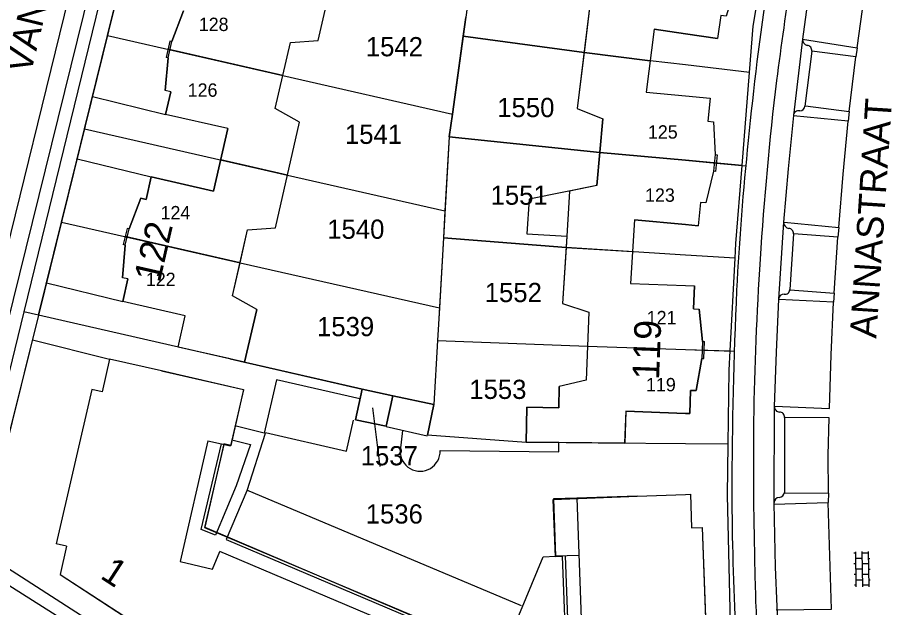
# Model space of a CAD drawing. Extents: x 148816 to 151297, y 399515 to 402500.
# Drawn here: x 149937.4 to 150019.3, y 400300.6 to 400355.9 of the extents above; entities that cross this region are included whole.
import ezdxf

# ---------------------------------------------------------------- set-up
doc = ezdxf.new("R2010")
doc.units = 0
for name, color, linetype in [('B01 Hoofdgebouw  [T] Norm', 7, 'Continuous'), ('B01 Hoofdgebouw secundair [T] Gem', 7, 'Continuous'), ('B01 hoofgebouw', 7, 'Continuous'), ('B07 Tussenmuur  [D] Norm', 7, 'Continuous'), ('B07 Tussenmuur  [T] Norm', 7, 'Continuous'), ('G01 perceelsgrens', 7, 'Continuous'), ('S02 Open verharding  Norm', 7, 'Continuous'), ('T04 Haag heg  [D] Gem', 7, 'Continuous'), ('V00 Kant verharding algemeen  [T] Norm', 7, 'Continuous'), ('V00 Kant verharding algemeen secundair  [T] Gem', 7, 'Continuous'), ('V00 Kant verharding algemeen secundair  [T] Norm', 7, 'Continuous'), ('Z01 perceelnummer', 7, 'Continuous'), ('Z02 huisnummer', 7, 'Continuous'), ('Z02 Huisnummer  [Tekst] Norm', 7, 'Continuous'), ('Z06 straatnaam', 7, 'Continuous')]:
    doc.layers.add(name, color=color, linetype=linetype)

msp = doc.modelspace()

# ---------------------------------------------------------------- linework, layer by layer
at = {"layer": 'B01 Hoofdgebouw  [T] Norm'}
for p, q in [((149952.957, 400356.474), (149951.876, 400353.608)), ((150003.307, 400356.057), (150002.982, 400353.892)), ((149997.048, 400354.783), (149996.326, 400348.859)), ((149997.048, 400354.783), (150000, 400354.34)), ((150000, 400354.34), (150002.982, 400353.892)), ((149951.681, 400353.653), (149951.327, 400352.116)), ((149951.876, 400353.608), (149951.681, 400353.653)), ((149951.522, 400352.071), (149951.256, 400349.018)), ((149951.522, 400352.071), (149951.327, 400352.116)), ((149951.773, 400348.9), (149951.256, 400349.018)), ((149951.773, 400348.9), (149951.289, 400346.779)), ((149996.326, 400348.859), (150000, 400348.52)), ((150000, 400348.52), (150002.301, 400348.307)), ((150002.301, 400348.307), (150002.1, 400346.133)), ((149957.119, 400345.449), (149951.289, 400346.779)), ((150002.1, 400346.133), (150002.617, 400346.085)), ((150002.617, 400346.085), (150002.77, 400343.028)), ((149957.119, 400345.449), (149955.784, 400339.598)), ((150002.77, 400343.028), (150002.962, 400343.003)), ((149949.941, 400340.921), (149949.46, 400338.811)), ((149955.784, 400339.598), (149949.941, 400340.921)), ((149948.956, 400338.918), (149947.861, 400336.056)), ((149949.46, 400338.811), (149948.956, 400338.918)), ((150001.395, 400338.526), (150001.194, 400336.352)), ((149995.219, 400336.904), (149994.838, 400330.944)), ((149995.219, 400336.904), (150000, 400336.462)), ((149947.668, 400336.097), (149947.316, 400334.572)), ((149947.861, 400336.056), (149947.668, 400336.097)), ((150000, 400336.462), (150001.194, 400336.352)), ((149947.511, 400334.527), (149947.244, 400331.477)), ((149947.511, 400334.527), (149947.316, 400334.572)), ((149947.755, 400331.36), (149947.244, 400331.477)), ((149947.755, 400331.36), (149947.269, 400329.232)), ((149994.838, 400330.944), (150000, 400330.755)), ((150000, 400330.755), (150000.834, 400330.724)), ((150000.754, 400328.547), (150000.834, 400330.724)), ((149953.118, 400327.896), (149947.269, 400329.232)), ((150000.754, 400328.547), (150001.272, 400328.541)), ((150001.59, 400325.494), (150001.272, 400328.541)), ((149952.45, 400324.971), (149953.118, 400327.896)), ((150001.59, 400325.494), (150001.782, 400325.485)), ((150001.728, 400323.909), (150001.782, 400325.485)), ((149958.689, 400323.546), (149952.45, 400324.971)), ((149946.031, 400323.843), (149945.336, 400320.771)), ((149950.908, 400322.74), (149946.031, 400323.843)), ((150000.997, 400320.901), (150001.536, 400323.918)), ((150001.536, 400323.918), (150001.728, 400323.909)), ((149958.575, 400320.953), (149950.908, 400322.74)), ((149944.375, 400320.99), (149941.044, 400306.536)), ((149945.336, 400320.771), (149944.375, 400320.99)), ((149958.575, 400320.953), (149957.375, 400315.705)), ((150000.397, 400318.741), (150000.479, 400320.907)), ((150000.479, 400320.907), (150000.997, 400320.901)), ((149994.4, 400318.957), (149994.293, 400315.993)), ((149994.407, 400318.957), (150000, 400318.755)), ((150000, 400318.755), (150000.397, 400318.741)), ((149971.947, 400317.541), (149975.777, 400316.671)), ((149955.228, 400316.196), (149952.636, 400304.865)), ((149955.228, 400316.196), (149957.375, 400315.705)), ((149985.057, 400316.093), (149994.293, 400315.993)), ((149989.813, 400310.818), (149987.618, 400310.738)), ((149987.618, 400310.738), (149987.815, 400305.363)), ((149995.454, 400310.994), (149989.813, 400310.818)), ((149989.813, 400310.818), (149990.609, 400288.902)), ((149995.454, 400310.994), (150000, 400311.161)), ((150000, 400311.161), (150000.451, 400311.178)), ((150000.451, 400311.178), (150000.567, 400308.033)), ((150000.567, 400308.033), (150001.551, 400308.069)), ((150001.551, 400308.069), (150002.36, 400286.229)), ((149942.004, 400306.315), (149941.044, 400306.536)), ((149942.004, 400306.315), (149941.403, 400303.657)), ((149955.663, 400304.16), (149956.356, 400305.8)), ((149982.294, 400294.843), (149956.356, 400305.8)), ((149952.636, 400304.865), (149955.663, 400304.16)), ((149990.008, 400305.443), (149987.815, 400305.363)), ((149941.403, 400303.657), (149950.926, 400297.471))]:
    msp.add_line(p, q, dxfattribs=at)
for points in [[(149958.689, 400323.546), (149959.821, 400328.499), (149957.55, 400329.785), (149958.964, 400335.973), (149961.569, 400336.144), (149963.834, 400346.052), (149961.562, 400347.338), (149962.977, 400353.526), (149965.581, 400353.697), (149967.846, 400363.605)], [(149991.132, 400357.82), (149989.855, 400347.337), (149992.265, 400346.369), (149991.687, 400340.106), (149985.352, 400338.841), (149985.145, 400335.602), (149988.868, 400335.364), (149988.465, 400329.059), (149990.927, 400328.23), (149990.692, 400321.864), (149988.157, 400321.288), (149988.116, 400319.292), (149985.127, 400319.353), (149985.059, 400316.017)], [(150002.962, 400343.003), (150002.814, 400341.44)], [(150002.814, 400341.44), (150002.622, 400341.465), (150001.908, 400338.485), (150001.395, 400338.526)], [(149972.565, 400320.415), (149976.427, 400319.585), (149975.811, 400316.721)]]:
    msp.add_lwpolyline(points, dxfattribs=at)
msp.add_lwpolyline([(149969.089, 400318.166), (149969.705, 400321.03), (149972.565, 400320.415), (149971.949, 400317.551)], close=True, dxfattribs=at)
at = {"layer": 'B01 Hoofdgebouw secundair [T] Gem'}
for p, q in [((149956.733, 400315.852), (149954.935, 400308.059)), ((149954.935, 400308.059), (149980.25, 400297.376))]:
    msp.add_line(p, q, dxfattribs=at)
at = {"layer": 'B01 hoofgebouw'}
for points in [[(149962.268, 400350.428), (149962.977, 400353.526), (149965.581, 400353.697), (149967.846, 400363.605), (149965.575, 400364.891), (149966.279, 400367.971)], [(150000, 400366.502), (150004.766, 400365.787), (150004.441, 400363.622), (150004.957, 400363.545), (150004.918, 400360.476), (150004.698, 400358.924), (150003.809, 400355.989), (150003.307, 400356.057), (150002.982, 400353.892), (150000, 400354.34)], [(149993.704, 400358.181), (149991.132, 400357.82), (149990.492, 400352.569)], [(149957.324, 400323.858), (149952.45, 400324.971), (149953.118, 400327.896), (149947.269, 400329.232), (149947.755, 400331.36), (149947.244, 400331.477), (149947.511, 400334.527), (149947.861, 400336.056), (149948.956, 400338.918), (149949.46, 400338.811), (149949.941, 400340.921), (149955.784, 400339.598), (149957.119, 400345.449), (149951.289, 400346.779), (149951.773, 400348.9), (149951.256, 400349.018), (149951.522, 400352.071), (149951.876, 400353.608), (149952.957, 400356.474)], [(150000, 400354.34), (149997.048, 400354.783), (149996.326, 400348.859), (150000, 400348.52)], [(149990.492, 400352.569), (149989.855, 400347.337), (149992.265, 400346.369)], [(149958.258, 400332.884), (149958.964, 400335.973), (149961.569, 400336.144), (149963.834, 400346.052), (149961.562, 400347.338), (149962.268, 400350.428)], [(150000, 400348.52), (150002.301, 400348.307), (150002.1, 400346.133), (150002.617, 400346.085), (150002.77, 400343.028), (150002.622, 400341.465), (150001.908, 400338.485), (150001.395, 400338.526), (150001.194, 400336.352), (150000, 400336.462)], [(149991.687, 400340.106), (149992.265, 400346.369)], [(149991.687, 400340.106), (149989.139, 400339.597), (149988.801, 400334.318), (149988.465, 400329.059), (149990.927, 400328.23)], [(150000, 400336.462), (149995.219, 400336.904), (149994.838, 400330.944), (150000, 400330.755)], [(149959.821, 400328.499), (149957.55, 400329.785), (149958.258, 400332.884)], [(150000, 400330.755), (150000.834, 400330.724), (150000.754, 400328.547), (150001.272, 400328.541), (150001.59, 400325.494), (150001.536, 400323.918), (150000.997, 400320.901), (150000.479, 400320.907), (150000.397, 400318.741), (150000, 400318.755)], [(149959.821, 400328.499), (149958.689, 400323.546)], [(149990.927, 400328.23), (149990.692, 400321.864)], [(149946.031, 400323.843), (149945.336, 400320.771)], [(149950.908, 400322.74), (149946.031, 400323.843)], [(149957.324, 400323.858), (149958.689, 400323.546)], [(149950.908, 400322.74), (149958.574, 400321.006), (149957.385, 400315.749), (149956.731, 400315.897), (149954.964, 400308.084), (149984.001, 400295.695), (149988.879, 400294.851), (149988.483, 400305.343), (149987.813, 400305.318), (149987.61, 400310.694), (149995.454, 400310.994)], [(149985.059, 400316.017), (149985.127, 400319.353), (149988.116, 400319.292), (149988.157, 400321.288)], [(149990.692, 400321.864), (149988.157, 400321.288)], [(149944.375, 400320.99), (149941.044, 400306.536)], [(149945.336, 400320.771), (149944.375, 400320.99)], [(149971.949, 400317.551), (149969.089, 400318.166), (149969.705, 400321.03), (149972.565, 400320.415), (149971.949, 400317.551)], [(150000, 400318.755), (149994.407, 400318.957), (149994.299, 400315.952), (149989.299, 400315.988)], [(150000, 400318.755), (150000.397, 400318.741)], [(149989.299, 400315.988), (149985.059, 400316.017)], [(149995.454, 400310.994), (150000, 400311.161)], [(150000, 400311.161), (150000.451, 400311.178)], [(150000.451, 400311.178), (150000.567, 400308.033)], [(150000.567, 400308.033), (150001.551, 400308.069)], [(150001.551, 400308.069), (150002.36, 400286.229)], [(149942.004, 400306.315), (149941.044, 400306.536)], [(149942.004, 400306.315), (149941.402, 400303.656)], [(149941.402, 400303.656), (149950.926, 400297.471), (149952.552, 400296.799), (149952.216, 400295.99), (149978.093, 400284.919), (149980.873, 400291.575), (149982.003, 400291.094), (149981.641, 400290.244), (149983.477, 400289.466), (149982.864, 400287.919), (149987.336, 400287.093), (149987.321, 400288.773), (149989.109, 400288.847), (149989.157, 400287.618), (149989.052, 400287.614), (149989.25, 400282.574), (150000, 400282.989)]]:
    msp.add_lwpolyline(points, dxfattribs=at)
at = {"layer": 'B07 Tussenmuur  [D] Norm'}
for p, q in [((150000, 400342.477), (150002.888, 400342.216)), ((150000, 400342.477), (150002.888, 400342.216)), ((150000, 400324.752), (150001.755, 400324.695)), ((150000, 400324.752), (150001.755, 400324.695))]:
    msp.add_line(p, q, dxfattribs=at)
at = {"layer": 'B07 Tussenmuur  [T] Norm'}
for p, q in [((149962.268, 400350.428), (149951.504, 400352.882)), ((149990.492, 400352.569), (149996.686, 400351.815)), ((149962.702, 400341.1), (149956.452, 400342.524)), ((149991.973, 400343.202), (150000, 400342.477)), ((149958.258, 400332.884), (149947.49, 400335.327)), ((149988.801, 400334.318), (149995.028, 400333.92)), ((149990.81, 400325.052), (150000, 400324.752))]:
    msp.add_line(p, q, dxfattribs=at)
at = {"layer": 'G01 perceelsgrens'}
for points in [[(149950.815, 400380.742), (149937.991, 400328.274)], [(149945.839, 400354.174), (149947.276, 400359.997), (149947.972, 400362.82)], [(150005.991, 400350.702), (150006.34, 400355.06), (150007.068, 400359.352)], [(149979.161, 400354.122), (149979.402, 400355.864)], [(149943.682, 400345.433), (149945.839, 400354.174)], [(149945.839, 400354.174), (149962.268, 400350.428), (149978.15, 400346.806)], [(149978.15, 400346.806), (149979.161, 400354.122)], [(150000, 400351.419), (149996.686, 400351.815), (149990.492, 400352.569), (149979.161, 400354.122)], [(150005.991, 400350.702), (150000, 400351.419)], [(150005.295, 400341.999), (150005.991, 400350.702)], [(149977.856, 400344.678), (149978.15, 400346.806)], [(149941.525, 400336.68), (149942.959, 400342.502), (149943.682, 400345.433)], [(149943.682, 400345.433), (149962.702, 400341.1), (149977.461, 400337.735)], [(149977.856, 400344.678), (149977.461, 400337.735)], [(150000, 400342.477), (149991.973, 400343.202), (149977.856, 400344.678)], [(150005.295, 400341.999), (150000, 400342.477)], [(150004.638, 400333.305), (150004.71, 400334.68), (150005.295, 400341.999)], [(149977.461, 400337.735), (149977.317, 400335.208)], [(149939.377, 400327.957), (149941.525, 400336.68)], [(149941.525, 400336.68), (149958.258, 400332.884), (149976.943, 400328.645)], [(149977.317, 400335.208), (149976.943, 400328.645)], [(150000, 400333.602), (149988.801, 400334.318), (149977.317, 400335.208)], [(150004.638, 400333.305), (150000, 400333.602)], [(150004.185, 400324.615), (150004.638, 400333.305)], [(149976.943, 400328.645), (149976.769, 400325.588)], [(149937.991, 400328.274), (149932.713, 400306.679)], [(149939.377, 400327.957), (149934.447, 400308.143), (149933.985, 400306.353), (149934.072, 400305.805)], [(149939.377, 400327.957), (149937.991, 400328.274)], [(149969.705, 400321.03), (149939.377, 400327.957)], [(149976.769, 400325.588), (149976.427, 400319.585)], [(149976.769, 400325.588), (149990.81, 400325.052), (150000, 400324.752)], [(150000, 400324.752), (150004.185, 400324.615)], [(150003.989, 400315.884), (150004.09, 400322.8), (150004.185, 400324.615)], [(149969.705, 400321.03), (149969.089, 400318.166), (149971.949, 400317.551), (149972.565, 400320.415)], [(149972.565, 400320.415), (149969.705, 400321.03)], [(149976.427, 400319.585), (149972.565, 400320.415)], [(150000, 400315.912), (149985.059, 400316.017), (149975.811, 400316.721), (149976.427, 400319.585)], [(150003.989, 400315.884), (150000, 400315.912)], [(150005.276, 400285.071), (150004.98, 400287.12), (150004.22, 400299.07), (150003.92, 400311.1), (150003.989, 400315.884)], [(149934.072, 400305.805), (149959.561, 400289.406), (149966.996, 400286.277)]]:
    msp.add_lwpolyline(points, dxfattribs=at)
at = {"layer": 'S02 Open verharding  Norm'}
for p, q in [((150015.916, 400305.647), (150015.766, 400305.645)), ((150015.913, 400305.797), (150015.971, 400302.498)), ((150016.513, 400305.808), (150016.571, 400302.508)), ((150017.115, 400305.668), (150016.516, 400305.658)), ((150017.113, 400305.818), (150017.171, 400302.519)), ((150016.524, 400305.158), (150015.924, 400305.147)), ((150017.124, 400305.168), (150017.274, 400305.171)), ((150015.933, 400304.647), (150015.783, 400304.645)), ((150016.542, 400304.158), (150015.942, 400304.147)), ((150017.133, 400304.668), (150016.533, 400304.658)), ((150017.142, 400304.169), (150017.292, 400304.171)), ((150015.951, 400303.648), (150015.801, 400303.645)), ((150015.96, 400303.148), (150016.56, 400303.158)), ((150017.151, 400303.669), (150016.551, 400303.658)), ((150017.16, 400303.169), (150017.31, 400303.171)), ((150015.969, 400302.648), (150015.819, 400302.645)), ((150017.168, 400302.669), (150016.568, 400302.658))]:
    msp.add_line(p, q, dxfattribs=at)
at = {"layer": 'T04 Haag heg  [D] Gem'}
for p, q in [((149979.161, 400354.122), (149990.492, 400352.569)), ((149962.268, 400350.428), (149978.15, 400346.806)), ((149977.856, 400344.678), (149991.973, 400343.202)), ((150002.888, 400342.216), (150005.642, 400341.968)), ((149962.702, 400341.1), (149977.461, 400337.735)), ((149977.317, 400335.208), (149988.801, 400334.318)), ((149958.258, 400332.884), (149976.943, 400328.645)), ((149976.769, 400325.588), (149990.81, 400325.052)), ((150001.755, 400324.697), (150004.565, 400324.602)), ((149958.689, 400323.546), (149969.705, 400321.03)), ((149985.059, 400316.017), (149975.811, 400316.721))]:
    msp.add_line(p, q, dxfattribs=at)
msp.add_lwpolyline([(149981.858, 400373.633), (149980.633, 400364.773), (149979.282, 400354.993), (149978.15, 400346.806), (149977.856, 400344.678), (149977.317, 400335.208), (149976.856, 400327.116), (149976.769, 400325.588), (149976.427, 400319.585)], dxfattribs=at)
at = {"layer": 'V00 Kant verharding algemeen  [T] Norm'}
for p, q in [((150010.953, 400353.836), (150010.1, 400346.665)), ((149944.436, 400348.467), (149951.289, 400346.779)), ((149942.998, 400342.631), (149949.941, 400340.921)), ((150009.193, 400336.684), (150008.701, 400329.452)), ((149940.132, 400330.99), (149947.269, 400329.232)), ((149938.808, 400325.65), (149946.031, 400323.843)), ((150008.317, 400319.415), (150008.281, 400310.349))]:
    msp.add_line(p, q, dxfattribs=at)
for points in [[(149935.201, 400322.099), (149950.23, 400383.013), (149955.411, 400386.193)], [(149952.532, 400381.344), (149939.389, 400327.974), (149933.984, 400306.362), (149934.275, 400304.52), (149935.05, 400303.619), (149950.395, 400293.91)], [(150012.442, 400363.733), (150011.587, 400358.44), (150010.953, 400353.836)], [(150011.82, 400352.716), (150011.19, 400347.562)], [(150010.1, 400346.665), (150009.607, 400341.682), (150009.193, 400336.684)], [(150010.105, 400335.599), (150009.773, 400330.365)], [(150008.701, 400329.452), (150008.482, 400324.496), (150008.317, 400319.415)], [(149969.497, 400320.118), (149961.663, 400321.897), (149960.521, 400316.898), (149957.9, 400317.561)], [(149960.656, 400316.956), (149968.226, 400315.23), (149968.886, 400318.129)], [(150009.286, 400318.384), (150009.27, 400311.359)], [(149973.487, 400317.16), (149973.257, 400315.246)], [(149960.619, 400316.873), (149958.884, 400311.486), (149956.957, 400306.953), (149982.773, 400295.965), (149986.647, 400305.305), (149987.815, 400305.363)], [(149957.603, 400316.246), (149959.244, 400315.837), (149957.903, 400311.966), (149955.949, 400307.354), (149954.619, 400307.882), (149956.537, 400315.897)], [(149977.007, 400315.278), (149988.137, 400315.156), (149988.133, 400315.983)], [(150008.281, 400310.349), (150008.392, 400304.346), (150008.855, 400293.28), (150013.883, 400293.495), (150014.32, 400287.202)], [(149988.72, 400305.396), (149989.052, 400296.179), (149983.319, 400297.222)]]:
    msp.add_lwpolyline(points, dxfattribs=at)
for centre, radius, start, end in [((150497.462, 400285.824), 493.13, 170.20139, 172.52857), ((150299.239, 400315.827), 294.742, 171.5588, 174.44753), ((150011.513, 400353.802), 0.561, 176.51425, 258.47106), ((150011.358, 400352.787), 0.467, 351.26735, 84.76329), ((150305.962, 400314.346), 299.565, 173.17473, 176.39137), ((150010.663, 400347.632), 0.532, 274.86335, 352.4609), ((150010.581, 400346.637), 0.482, 74.77348, 176.63991), ((150267.709, 400316.886), 263.265, 174.01313, 177.07966), ((150009.784, 400336.665), 0.591, 178.17053, 259.86629), ((150009.671, 400335.646), 0.437, 353.78025, 88.79243), ((150316.197, 400312.975), 309.868, 176.25748, 179.05881), ((150439.894, 400310.532), 435.557, 177.39882, 179.89132), ((150009.3, 400330.391), 0.474, 264.09371, 356.80084), ((150009.21, 400329.411), 0.511, 85.42644, 175.36308), ((150008.813, 400319.382), 0.497, 176.16404, 268.87642), ((150008.799, 400318.398), 0.487, 358.39119, 89.51286), ((150378.085, 400314.296), 371.733, 179.41908, 181.42588), ((149975.132, 400315.215), 1.876, 179.05396, 1.92386), ((150297.727, 400312.559), 293.392, 180.2345, 182.80873), ((150008.722, 400311.423), 0.552, 277.5383, 353.29812), ((150008.805, 400310.352), 0.524, 91.17313, 180.36935), ((150210.333, 400308.423), 203.894, 180.9489, 182.91576)]:
    msp.add_arc(centre, radius, start, end, dxfattribs=at)
at = {"layer": 'V00 Kant verharding algemeen secundair  [T] Gem'}
for p, q in [((150016.078, 400353.018), (150016.76, 400357.985)), ((150010.973, 400353.82), (150016.078, 400353.018)), ((150015.951, 400352.169), (150011.844, 400352.701)), ((150016.078, 400353.018), (150015.951, 400352.169)), ((150015.323, 400347.048), (150015.951, 400352.169)), ((150011.228, 400347.581), (150015.323, 400347.048)), ((150015.241, 400346.13), (150010.121, 400346.648)), ((150015.323, 400347.048), (150015.241, 400346.13)), ((150014.767, 400341.181), (150015.241, 400346.13)), ((150014.363, 400336.174), (150014.767, 400341.181)), ((150009.229, 400336.683), (150014.363, 400336.174)), ((150014.363, 400336.174), (150014.276, 400335.273)), ((150013.874, 400329.191), (150008.739, 400329.424)), ((150013.925, 400330.023), (150013.874, 400329.191)), ((150013.641, 400324.246), (150013.874, 400329.191)), ((150013.473, 400319.215), (150013.641, 400324.246)), ((150008.345, 400319.432), (150013.473, 400319.215)), ((150013.385, 400311.287), (150013.366, 400310.412)), ((150008.284, 400310.259), (150013.366, 400310.412))]:
    msp.add_line(p, q, dxfattribs=at)
for points in [[(150009.808, 400330.336), (150013.925, 400330.023), (150014.276, 400335.273), (150010.14, 400335.599)], [(150009.317, 400311.327), (150013.385, 400311.287), (150013.371, 400314.841), (150013.443, 400318.332), (150009.321, 400318.377)], [(149984.633, 400300.719), (149958.91, 400311.565)], [(150008.504, 400300.337), (150013.668, 400300.411), (150013.366, 400310.412)]]:
    msp.add_lwpolyline(points, dxfattribs=at)
at = {"layer": 'V00 Kant verharding algemeen secundair  [T] Norm'}
msp.add_line((149958.405, 400423.925), (149933.116, 400320.821), dxfattribs=at)
at = {"layer": 'Z01 perceelnummer'}
msp.add_lwpolyline([(149971.387, 400313.792), (149970.695, 400319.285)], dxfattribs=at)

# ---------------------------------------------------------------- texts
for s, p in [('1542', (149970.045, 400352.226)), ('1550', (149982.361, 400346.524)), ('1541', (149968.086, 400344.015)), ('1551', (149981.735, 400338.313)), ('1540', (149966.431, 400335.12)), ('1552', (149981.185, 400329.189)), ('1539', (149965.473, 400325.996)), ('1553', (149979.74, 400320.113)), ('1537', (149969.566, 400313.892)), ('1536', (149970.035, 400308.433))]:
    msp.add_text(s, height=1.8, dxfattribs=at).set_placement(p)
at = {"layer": 'Z02 huisnummer'}
for s, rotation, p in [('122', 77.11702, (149950.736, 400330.936)), ('119', 87.82163, (149997.514, 400321.889)), ('1', 326.99294, (149945.056, 400303.369))]:
    msp.add_text(s, height=2.5, rotation=rotation, dxfattribs=at).set_placement(p)
at = {"layer": 'Z02 Huisnummer  [Tekst] Norm'}
for s, p in [('128', (149954.395, 400354.594)), ('126', (149953.354, 400348.435)), ('125', (149996.474, 400344.51)), ('123', (149996.208, 400338.59)), ('124', (149950.812, 400336.945)), ('122', (149949.434, 400330.694)), ('121', (149996.364, 400327.108)), ('119', (149996.297, 400320.829))]:
    msp.add_text(s, height=1.25, dxfattribs=at).set_placement(p)
at = {"layer": 'Z06 straatnaam'}
for s, rotation, p in [('VAN HORNSTRAAT', 76.40844, (149938.639, 400350.489)), ('ANNASTRAAT', 86.21641, (150017.873, 400325.746))]:
    msp.add_text(s, height=2.5, rotation=rotation, dxfattribs=at).set_placement(p)

doc.saveas('drawing.dxf')
